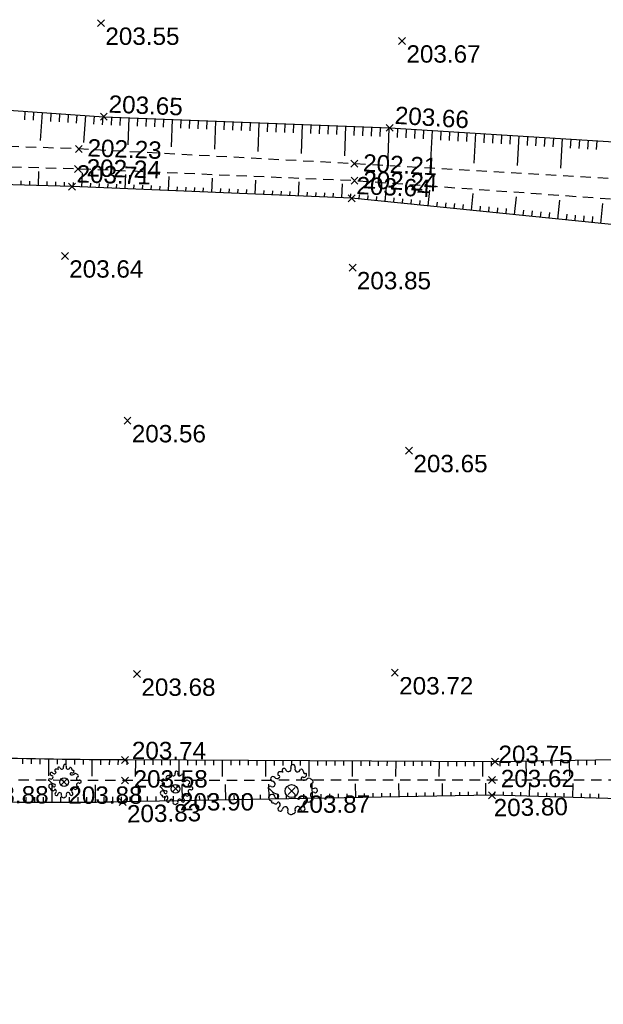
# Model space of a CAD drawing. Extents: x 1616800 to 1632437, y 2248456 to 2251974.
# Tile 270 of 399: x 1618258 to 1618292, y 2251466 to 2251522. Entities that reach past the tile are written whole.
import ezdxf
from ezdxf.enums import TextEntityAlignment as Align

# ---------------------------------------------------------------- set-up
doc = ezdxf.new("R2010")
doc.units = 0
doc.header["$LTSCALE"] = 2
doc.header["$PDMODE"] = 3
doc.header["$PDSIZE"] = 0.2
doc.linetypes.add('CONTINU', pattern=[0])
doc.linetypes.add('FOSSE', pattern=[0.5, 0.3, -0.2])
doc.layers.get('0').update_dxf_attribs({"linetype": 'CONTINUOUS'})
for name, color, linetype in [('X-PTS TOPO-TEXTE TOPOALT', 8, 'CONTINUOUS'), ('X-PTS TOPO-TOPOPOINT', 8, 'CONTINUOUS'), ('Y-FDP TOPO-TOP_AXE_FOSSE', 8, 'CONTINUOUS'), ('Y-FDP TOPO-TOP_BARBULE', 8, 'CONTINUOUS'), ('Y-FDP TOPO-TOP_TALUS', 8, 'CONTINUOUS'), ('Y-FDP TOPO-TOP_VEGETATION_symb', 8, 'CONTINUOUS')]:
    doc.layers.add(name, color=color, linetype=linetype)
doc.styles.get("Standard").update_dxf_attribs({"font": 'arial.ttf'})

# ---------------------------------------------------------------- blocks, each defined once
blk = doc.blocks.new('TCPOINT_2')
at = {"color": 0}
blk.add_point((0, 0), dxfattribs=at)
at = {"layer": 'X-PTS TOPO-TEXTE TOPOALT'}
blk.add_attdef('ALT', (0.25, 0.25), '', height=0.75, dxfattribs=at)
blk = doc.blocks.new('TCPOINT')
at = {"color": 0}
blk.add_point((0, 0), dxfattribs=at)
at = {"layer": 'X-PTS TOPO-TEXTE TOPOALT'}
blk.add_attdef('ALT', text='', height=0.75, dxfattribs=at).set_placement((0.25, -0.25), align=Align.TOP_LEFT)
blk = doc.blocks.new('TCPOINT_C')
at = {"color": 0}
blk.add_point((0, 0), dxfattribs=at)
at = {"layer": 'X-PTS TOPO-TEXTE TOPOALT'}
blk.add_attdef('ALT', text='', height=0.75, dxfattribs=at).set_placement((0.5, 0.09), align=Align.MIDDLE_LEFT)
blk = doc.blocks.new('Arbre composé')
for centre, major_axis, start_param, end_param in [((-0.29, 0.794), (0.0543, 0.0543), 6.27112, 9.712496), ((-0.128, 0.856), (0.0756, 0.0756), 2.437811, 4.160139), ((-0.128, 0.856), (-0.0756, 0.0756), 2.589343, 4.311671), ((0.053, 0.929), (-0.0621, 0.0621), -0.814049, 1.170078), ((0.053, 0.929), (0.0621, 0.0621), 5.055805, 7.039932), ((0.229, 0.846), (-0.0756, 0.0756), 0.343416, 2.065744), ((0.229, 0.846), (0.0756, 0.0756), 3.63654, 5.358868), ((0.366, 0.751), (0.0611, 0.0611), 5.442007, 7.443818), ((-0.72, 0.469), (-0.0621, 0.0621), 0.261799, 2.245927), ((-0.72, 0.469), (-0.0621, 0.0621), 4.560857, 6.544985), ((-0.741, 0.276), (0.0756, 0.0756), 5.235988, 6.958316), ((-0.563, 0.585), (-0.0756, 0.0756), 1.419265, 3.141593), ((-0.447, 0.666), (-0.0621, 0.0621), -0.261799, 1.722328), ((-0.5, 0.551), (-0.031, 0.031), 2.648002, 5.490599), ((-0.44, 0.401), (-0.243, 0.243), -1.12231, -0.636034), ((0.419, 0.476), (-0.0439, 0.0439), -1.123056, 1.960793), ((0.455, 0.647), (0.162, 0.162), 3.648866, 4.555851), ((0.479, 0.624), (-0.0687, 0.0687), 1.943234, 4.662706), ((0.509, 0.73), (0.0414, 0.0414), 2.084224, 4.724816), ((0.66, 0.41), (0.0621, 0.0621), 6.021386, 8.005513), ((0.721, 0.35), (-0.0738, 0.0738), 3.545603, 5.353199), ((-0.819, 0.097), (0.0621, 0.0621), 0.372067, 2.356194), ((-0.924, -0.062), (-0.114, 0.114), 4.443451, 5.394658), ((-0.741, 0.276), (-0.0756, 0.0756), 1.942863, 3.665191), ((-0.504, 0.247), (-0.256, 0.256), 1.472466, 2.237887), ((0, 0), (0.177, 0.177), 5.497787, 11.780972), ((0.83, 0.205), (-0.0756, 0.0756), -0.67513, 1.047198), ((0.83, 0.205), (0.0756, 0.0756), 2.617994, 4.340322), ((0.908, 0.027), (0.0621, 0.0621), 5.497787, 7.481914), ((0.908, 0.027), (-0.0621, 0.0621), 1.942863, 3.926991), ((-0.761, -0.25), (-0.0867, 0.0867), 3.947739, 8.650944), ((-0.729, -0.409), (-0.0339, 0.0339), -0.091877, 2.941892), ((-0.574, -0.193), (0.0595, 0.0595), 3.060826, 6.736019), ((0.547, -0.454), (-0.0565, 0.0565), -1.34685, 0.669035), ((0.83, -0.152), (0.0756, 0.0756), 2.094395, 3.816723), ((0.83, -0.152), (-0.0756, 0.0756), -1.198729, 0.523599), ((0.739, -0.292), (0.0611, 0.0611), 3.899862, 5.901673), ((-0.625, -0.407), (-0.0621, 0.0621), 1.280346, 3.264473), ((-0.512, -0.463), (0.031, 0.031), 5.760943, 8.603541), ((-0.437, -0.685), (0.0621, 0.0621), 1.390613, 3.374741), ((-0.547, -0.525), (0.0756, 0.0756), 4.532206, 6.254534), ((-0.437, -0.685), (0.0621, 0.0621), 3.374741, 5.358868), ((-0.244, -0.712), (0.0756, 0.0756), 0.494947, 2.217275), ((-0.244, -0.712), (-0.0756, 0.0756), 3.485009, 5.207336), ((0.056, -0.777), (-0.0621, 0.0621), 2.356194, 4.340322), ((0.234, -0.699), (-0.0756, 0.0756), -0.523599, 1.198729), ((0.234, -0.699), (0.0756, 0.0756), 5.608055, 7.330383), ((0.428, -0.677), (-0.0621, 0.0621), 0.895666, 2.879793), ((0.543, -0.52), (-0.0756, 0.0756), 0, 1.722328), ((0.428, -0.677), (-0.0621, 0.0621), 2.879793, 4.863921), ((0.66, -0.334), (-0.0621, 0.0621), 1.419265, 3.403392), ((-0.068, -0.795), (0.0621, 0.0621), 1.914212, 3.89834), ((-0.018, -0.801), (0.069, 0.069), 3.361879, 4.78249)]:
    blk.add_ellipse(centre, major_axis=major_axis, ratio=1, start_param=start_param, end_param=end_param)

msp = doc.modelspace()

# ---------------------------------------------------------------- linework, layer by layer
at = {"layer": 'Y-FDP TOPO-TOP_AXE_FOSSE', "linetype": 'FOSSE', "elevation": 201.34, "flags": 128}
for points in [[(1618355.2226, 2251509.778), (1618350.5176, 2251512.426), (1618338.2676, 2251511.522), (1618326.6046, 2251512.662), (1618311.1626, 2251512.362), (1618295.3906, 2251513.163), (1618277.4086, 2251514.194), (1618261.5316, 2251515.05), (1618244.4116, 2251515.657), (1618231.3136, 2251517.128), (1618212.6086, 2251517.505), (1618193.5646, 2251517.545), (1618178.2696, 2251517.781), (1618159.3286, 2251517.343), (1618137.2536, 2251516.031), (1618128.9686, 2251514.335), (1618112.8236, 2251509.235), (1618098.5046, 2251503.697), (1618085.0266, 2251498.014)], [(1618354.8056, 2251508.803), (1618349.8726, 2251510.579), (1618338.0986, 2251510.157), (1618325.6466, 2251510.931), (1618311.1146, 2251511.164), (1618295.0476, 2251511.946), (1618277.4166, 2251513.214), (1618261.4786, 2251513.895), (1618244.5606, 2251514.386), (1618231.6336, 2251515.978), (1618212.6496, 2251515.981), (1618193.5496, 2251516.442), (1618178.1656, 2251516.697), (1618159.3356, 2251516.241), (1618137.5336, 2251514.851), (1618129.1146, 2251513.005), (1618113.3476, 2251508.019), (1618098.9206, 2251502.138), (1618085.8126, 2251496.752)]]:
    msp.add_lwpolyline(points, dxfattribs=at)
msp.add_lwpolyline([(1618374.6256, 2251478.663), (1618370.4516, 2251478.252), (1618352.4916, 2251478.467), (1618336.3136, 2251478.83), (1618318.2516, 2251478.822), (1618303.0556, 2251478.691), (1618285.3466, 2251478.69), (1618264.1886, 2251478.665, -0.0077121), (1618247.7476, 2251478.899), (1618228.3256, 2251475.294), (1618214.9116, 2251471.457), (1618198.2956, 2251467.185)], format="xyb", dxfattribs=at)
at = {"layer": 'Y-FDP TOPO-TOP_BARBULE'}
for p, q in [((1618258.4283, 2251517.2224), (1618258.3936, 2251516.7286)), ((1618258.9271, 2251517.1873), (1618258.8927, 2251516.6977)), ((1618259.4259, 2251517.1523), (1618259.3122, 2251515.5342)), ((1618259.9246, 2251517.1172), (1618259.8908, 2251516.636)), ((1618260.4234, 2251517.0822), (1618260.3899, 2251516.6051)), ((1618260.9222, 2251517.0471), (1618260.889, 2251516.5742)), ((1618261.421, 2251517.0121), (1618261.388, 2251516.5433)), ((1618261.9197, 2251516.977), (1618261.8106, 2251515.4246)), ((1618262.4185, 2251516.942), (1618262.3859, 2251516.4782)), ((1618262.9173, 2251516.907), (1618262.8848, 2251516.4451)), ((1618263.4168, 2251516.8859), (1618263.3989, 2251516.4218)), ((1618263.9164, 2251516.8665), (1618263.8984, 2251516.4007)), ((1618264.4161, 2251516.8472), (1618264.3558, 2251515.2883)), ((1618264.9157, 2251516.8279), (1618264.8975, 2251516.3584)), ((1618265.4153, 2251516.8086), (1618265.3971, 2251516.3373)), ((1618265.9149, 2251516.7893), (1618265.8966, 2251516.3161)), ((1618266.4146, 2251516.77), (1618266.3962, 2251516.295)), ((1618266.9142, 2251516.7506), (1618266.8527, 2251515.1613)), ((1618267.4138, 2251516.7313), (1618267.3953, 2251516.2527)), ((1618267.9134, 2251516.712), (1618267.8949, 2251516.2315)), ((1618268.4131, 2251516.6927), (1618268.3944, 2251516.2104)), ((1618268.9127, 2251516.6734), (1618268.894, 2251516.1893)), ((1618269.4123, 2251516.6541), (1618269.3497, 2251515.0343)), ((1618269.9119, 2251516.6347), (1618269.8931, 2251516.147)), ((1618270.4116, 2251516.6154), (1618270.3926, 2251516.1258)), ((1618270.9112, 2251516.5961), (1618270.8922, 2251516.1047)), ((1618271.4108, 2251516.5768), (1618271.3918, 2251516.0835)), ((1618271.9105, 2251516.5575), (1618271.8466, 2251514.9073)), ((1618272.4101, 2251516.5381), (1618272.3909, 2251516.0413)), ((1618272.9097, 2251516.5188), (1618272.8904, 2251516.0201)), ((1618273.4093, 2251516.4995), (1618273.39, 2251515.999)), ((1618273.909, 2251516.4802), (1618273.8895, 2251515.9778)), ((1618274.4086, 2251516.4609), (1618274.3436, 2251514.7803)), ((1618274.9082, 2251516.4416), (1618274.8886, 2251515.9356)), ((1618275.4078, 2251516.4222), (1618275.3882, 2251515.9144)), ((1618275.9075, 2251516.4029), (1618275.8878, 2251515.8933)), ((1618276.4071, 2251516.3836), (1618276.3873, 2251515.8721)), ((1618276.9067, 2251516.3643), (1618276.8406, 2251514.6533)), ((1618277.4063, 2251516.345), (1618277.3864, 2251515.8298)), ((1618277.906, 2251516.3256), (1618277.886, 2251515.8084)), ((1618278.4056, 2251516.3063), (1618278.3855, 2251515.7868)), ((1618278.9052, 2251516.287), (1618278.8851, 2251515.7653)), ((1618279.4049, 2251516.2677), (1618279.3373, 2251514.521)), ((1618279.9039, 2251516.2375), (1618279.8712, 2251515.7146)), ((1618280.403, 2251516.2063), (1618280.3703, 2251515.684)), ((1618280.902, 2251516.1751), (1618280.8693, 2251515.6534)), ((1618281.401, 2251516.1439), (1618281.3684, 2251515.6228)), ((1618281.9, 2251516.1127), (1618281.7915, 2251514.3779)), ((1618282.3991, 2251516.0815), (1618282.3665, 2251515.5617)), ((1618282.8981, 2251516.0502), (1618282.8656, 2251515.5311)), ((1618283.3971, 2251516.019), (1618283.3647, 2251515.5005)), ((1618283.8961, 2251515.9878), (1618283.8637, 2251515.4699)), ((1618284.3952, 2251515.9566), (1618284.2873, 2251514.2322)), ((1618284.8942, 2251515.9254), (1618284.8619, 2251515.4087)), ((1618285.3932, 2251515.8942), (1618285.3609, 2251515.3781)), ((1618285.8922, 2251515.863), (1618285.86, 2251515.3475)), ((1618286.3913, 2251515.8318), (1618286.359, 2251515.3169)), ((1618286.8903, 2251515.8005), (1618286.7831, 2251514.0865)), ((1618287.3893, 2251515.7693), (1618287.3572, 2251515.2558)), ((1618287.8883, 2251515.7381), (1618287.8562, 2251515.2252)), ((1618288.3873, 2251515.7069), (1618288.3553, 2251515.1946)), ((1618288.8864, 2251515.6757), (1618288.8544, 2251515.164)), ((1618289.3854, 2251515.6445), (1618289.2788, 2251513.9409)), ((1618289.8844, 2251515.6133), (1618289.8525, 2251515.1028)), ((1618290.3834, 2251515.582), (1618290.3516, 2251515.0722)), ((1618290.8825, 2251515.5508), (1618290.8506, 2251515.0416)), ((1618291.3815, 2251515.5196), (1618291.3497, 2251515.011)), ((1618259.2067, 2251512.9313), (1618259.2299, 2251513.7543)), ((1618261.7054, 2251512.8534), (1618261.7395, 2251513.6775)), ((1618264.2033, 2251512.7502), (1618264.2372, 2251513.5714)), ((1618266.7012, 2251512.6469), (1618266.735, 2251513.4654)), ((1618258.2071, 2251512.9595), (1618258.214, 2251513.2066)), ((1618258.7069, 2251512.9454), (1618258.7138, 2251513.1924)), ((1618259.7065, 2251512.9173), (1618259.7134, 2251513.1641)), ((1618260.2063, 2251512.9032), (1618260.2132, 2251513.1499)), ((1618260.7061, 2251512.8891), (1618260.713, 2251513.1357)), ((1618261.2059, 2251512.874), (1618261.216, 2251513.1207)), ((1618262.205, 2251512.8327), (1618262.2152, 2251513.0798)), ((1618262.7046, 2251512.8121), (1618262.7148, 2251513.059)), ((1618263.2041, 2251512.7914), (1618263.2143, 2251513.0382)), ((1618263.7037, 2251512.7708), (1618263.7139, 2251513.0174)), ((1618264.7029, 2251512.7295), (1618264.713, 2251512.9757)), ((1618265.2024, 2251512.7089), (1618265.2126, 2251512.9549)), ((1618265.702, 2251512.6882), (1618265.7122, 2251512.9341)), ((1618266.2016, 2251512.6676), (1618266.2117, 2251512.9133)), ((1618267.2007, 2251512.6263), (1618267.2109, 2251512.8717)), ((1618267.7003, 2251512.6057), (1618267.7104, 2251512.8509)), ((1618269.199, 2251512.5437), (1618269.2327, 2251513.3594)), ((1618271.6969, 2251512.4405), (1618271.7305, 2251513.2534)), ((1618274.1948, 2251512.3373), (1618274.2282, 2251513.1474)), ((1618276.6926, 2251512.2341), (1618276.726, 2251513.0413)), ((1618279.1824, 2251512.0162), (1618279.2682, 2251512.8667)), ((1618268.1999, 2251512.585), (1618268.21, 2251512.8301)), ((1618268.6995, 2251512.5644), (1618268.7096, 2251512.8092)), ((1618269.6986, 2251512.5231), (1618269.7087, 2251512.7676)), ((1618270.1982, 2251512.5025), (1618270.2083, 2251512.7468)), ((1618270.6978, 2251512.4818), (1618270.7078, 2251512.726)), ((1618271.1973, 2251512.4612), (1618271.2074, 2251512.7052)), ((1618272.1965, 2251512.4199), (1618272.2065, 2251512.6636)), ((1618272.6961, 2251512.3992), (1618272.7061, 2251512.6428)), ((1618273.1956, 2251512.3786), (1618273.2057, 2251512.6219)), ((1618273.6952, 2251512.358), (1618273.7052, 2251512.6011)), ((1618274.6943, 2251512.3167), (1618274.7044, 2251512.5595)), ((1618275.1939, 2251512.296), (1618275.2039, 2251512.5387)), ((1618275.6935, 2251512.2754), (1618275.7035, 2251512.5179)), ((1618276.1931, 2251512.2547), (1618276.2031, 2251512.4971)), ((1618277.1922, 2251512.2135), (1618277.2022, 2251512.4555)), ((1618277.6899, 2251512.1668), (1618277.7146, 2251512.4116)), ((1618278.1874, 2251512.1166), (1618278.2125, 2251512.3649)), ((1618278.6849, 2251512.0664), (1618278.7103, 2251512.3181)), ((1618281.6697, 2251511.7652), (1618281.7613, 2251512.673)), ((1618284.1571, 2251511.5143), (1618284.2545, 2251512.4792)), ((1618286.6445, 2251511.2633), (1618286.7476, 2251512.2855)), ((1618279.6798, 2251511.966), (1618279.7059, 2251512.2246)), ((1618280.1773, 2251511.9158), (1618280.2037, 2251512.1778)), ((1618280.6748, 2251511.8656), (1618280.7016, 2251512.1311)), ((1618281.1723, 2251511.8154), (1618281.1994, 2251512.0843)), ((1618282.1672, 2251511.715), (1618282.195, 2251511.9908)), ((1618282.6647, 2251511.6648), (1618282.6928, 2251511.944)), ((1618283.1622, 2251511.6147), (1618283.1907, 2251511.8973)), ((1618283.6596, 2251511.5645), (1618283.6885, 2251511.8505)), ((1618284.6546, 2251511.4641), (1618284.6841, 2251511.757)), ((1618289.1318, 2251511.0123), (1618289.2408, 2251512.0918)), ((1618291.6192, 2251510.7614), (1618291.7339, 2251511.8981)), ((1618285.1521, 2251511.4139), (1618285.182, 2251511.7102)), ((1618285.6495, 2251511.3637), (1618285.6798, 2251511.6635)), ((1618286.147, 2251511.3135), (1618286.1776, 2251511.6167)), ((1618287.1419, 2251511.2131), (1618287.1732, 2251511.5232)), ((1618287.6394, 2251511.1629), (1618287.6711, 2251511.4765)), ((1618288.1369, 2251511.1127), (1618288.1689, 2251511.4297)), ((1618288.6344, 2251511.0625), (1618288.6667, 2251511.3829)), ((1618289.6293, 2251510.9621), (1618289.6623, 2251511.2894)), ((1618290.1268, 2251510.912), (1618290.1602, 2251511.2427)), ((1618290.6243, 2251510.8618), (1618290.658, 2251511.1959)), ((1618291.1217, 2251510.8116), (1618291.1558, 2251511.1491)), ((1618258.2908, 2251479.9207), (1618258.285, 2251479.6286)), ((1618258.7907, 2251479.9112), (1618258.7853, 2251479.6206)), ((1618259.2906, 2251479.9022), (1618259.2857, 2251479.613)), ((1618259.7906, 2251479.8939), (1618259.7752, 2251478.9338)), ((1618260.2905, 2251479.8862), (1618260.2863, 2251479.5993)), ((1618260.7905, 2251479.8792), (1618260.7866, 2251479.5931)), ((1618261.2904, 2251479.8728), (1618261.2869, 2251479.5875)), ((1618261.7904, 2251479.867), (1618261.7873, 2251479.5823)), ((1618262.2904, 2251479.8618), (1618262.2812, 2251478.9143)), ((1618262.7903, 2251479.8573), (1618262.788, 2251479.5734)), ((1618263.2903, 2251479.8534), (1618263.2883, 2251479.5696)), ((1618263.7903, 2251479.8502), (1618263.7887, 2251479.5664)), ((1618264.2903, 2251479.8475), (1618264.2889, 2251479.5638)), ((1618264.7903, 2251479.8451), (1618264.7857, 2251478.9016)), ((1618265.2903, 2251479.8427), (1618265.2889, 2251479.5603)), ((1618265.7903, 2251479.8402), (1618265.7889, 2251479.5586)), ((1618266.2903, 2251479.8378), (1618266.2889, 2251479.5569)), ((1618266.7903, 2251479.8353), (1618266.7889, 2251479.5552)), ((1618267.2903, 2251479.8329), (1618267.2857, 2251478.9015)), ((1618267.7903, 2251479.8305), (1618267.7889, 2251479.5518)), ((1618268.2903, 2251479.828), (1618268.2889, 2251479.5501)), ((1618268.7903, 2251479.8256), (1618268.7889, 2251479.5483)), ((1618269.2903, 2251479.8231), (1618269.2889, 2251479.5466)), ((1618269.7903, 2251479.8207), (1618269.7858, 2251478.9014)), ((1618270.2902, 2251479.8183), (1618270.2889, 2251479.5432)), ((1618270.7902, 2251479.8158), (1618270.7889, 2251479.5415)), ((1618271.2902, 2251479.8134), (1618271.2889, 2251479.5398)), ((1618271.7902, 2251479.8109), (1618271.7889, 2251479.5381)), ((1618272.2902, 2251479.8085), (1618272.2858, 2251478.9014)), ((1618272.7902, 2251479.8061), (1618272.7889, 2251479.5346)), ((1618273.2902, 2251479.8036), (1618273.2889, 2251479.5329)), ((1618273.7902, 2251479.8012), (1618273.7889, 2251479.5312)), ((1618274.2902, 2251479.7987), (1618274.2889, 2251479.5295)), ((1618274.7902, 2251479.7963), (1618274.7858, 2251478.9013)), ((1618275.2902, 2251479.7939), (1618275.2889, 2251479.5261)), ((1618275.7902, 2251479.7914), (1618275.7889, 2251479.5244)), ((1618276.2902, 2251479.789), (1618276.2889, 2251479.5226)), ((1618276.7902, 2251479.7865), (1618276.7889, 2251479.5209)), ((1618277.2902, 2251479.7841), (1618277.2859, 2251478.9012)), ((1618277.7902, 2251479.7817), (1618277.7889, 2251479.5175)), ((1618278.2901, 2251479.7792), (1618278.2889, 2251479.5158)), ((1618278.7901, 2251479.7768), (1618278.7889, 2251479.5141)), ((1618279.2901, 2251479.7743), (1618279.2889, 2251479.5124)), ((1618279.7901, 2251479.7719), (1618279.7859, 2251478.9011)), ((1618280.2901, 2251479.7695), (1618280.2889, 2251479.5089)), ((1618280.7901, 2251479.767), (1618280.7889, 2251479.5072)), ((1618281.2901, 2251479.7646), (1618281.2888, 2251479.5055)), ((1618281.7901, 2251479.7621), (1618281.7888, 2251479.5038)), ((1618282.2901, 2251479.7597), (1618282.2859, 2251478.901)), ((1618282.7901, 2251479.7573), (1618282.7888, 2251479.5004)), ((1618283.2901, 2251479.7548), (1618283.2888, 2251479.4987)), ((1618283.7901, 2251479.7524), (1618283.7888, 2251479.497)), ((1618284.2901, 2251479.7499), (1618284.2888, 2251479.4952)), ((1618284.7901, 2251479.7475), (1618284.7859, 2251478.901)), ((1618285.2901, 2251479.7451), (1618285.2888, 2251479.4918)), ((1618285.79, 2251479.7487), (1618285.7942, 2251479.4946)), ((1618286.29, 2251479.757), (1618286.2942, 2251479.5009)), ((1618286.7899, 2251479.7652), (1618286.7942, 2251479.5072)), ((1618287.2898, 2251479.7735), (1618287.3041, 2251478.9068)), ((1618287.7898, 2251479.7817), (1618287.7941, 2251479.5197)), ((1618288.2897, 2251479.79), (1618288.294, 2251479.526)), ((1618288.7896, 2251479.7982), (1618288.794, 2251479.5323)), ((1618289.2895, 2251479.8065), (1618289.294, 2251479.5386)), ((1618289.7895, 2251479.8148), (1618289.8043, 2251478.9152)), ((1618290.2894, 2251479.823), (1618290.2939, 2251479.5512)), ((1618290.7893, 2251479.8313), (1618290.7939, 2251479.5574)), ((1618291.2893, 2251479.8395), (1618291.2938, 2251479.5637)), ((1618259.9974, 2251477.3929), (1618259.9987, 2251478.4324)), ((1618262.4974, 2251477.4047), (1618262.4865, 2251478.4218)), ((1618264.997, 2251477.4441), (1618264.9794, 2251478.4216)), ((1618267.4966, 2251477.4893), (1618267.4796, 2251478.433)), ((1618269.9962, 2251477.5345), (1618269.9798, 2251478.4444)), ((1618272.4958, 2251477.5797), (1618272.48, 2251478.4558)), ((1618274.9954, 2251477.6249), (1618274.9802, 2251478.4672)), ((1618277.495, 2251477.6701), (1618277.4804, 2251478.4786)), ((1618279.9946, 2251477.7153), (1618279.9806, 2251478.49)), ((1618282.4942, 2251477.7605), (1618282.4808, 2251478.5014)), ((1618284.9938, 2251477.8057), (1618284.981, 2251478.5128)), ((1618287.4928, 2251477.7501), (1618287.5144, 2251478.5021)), ((1618289.9918, 2251477.6783), (1618290.0151, 2251478.4879)), ((1618258.4974, 2251477.4001), (1618258.5001, 2251477.7126)), ((1618258.9974, 2251477.3965), (1618258.9993, 2251477.7091)), ((1618259.4974, 2251477.3941), (1618259.4985, 2251477.7065)), ((1618260.4974, 2251477.3929), (1618260.497, 2251477.7039)), ((1618260.9974, 2251477.394), (1618260.9963, 2251477.704)), ((1618261.4974, 2251477.3964), (1618261.4956, 2251477.7051)), ((1618261.9974, 2251477.3999), (1618261.9948, 2251477.707)), ((1618262.9973, 2251477.4106), (1618262.9934, 2251477.7135)), ((1618263.4973, 2251477.4177), (1618263.4926, 2251477.7182)), ((1618263.9972, 2251477.426), (1618263.9919, 2251477.7237)), ((1618264.4971, 2251477.4351), (1618264.4918, 2251477.7303)), ((1618265.497, 2251477.4532), (1618265.4917, 2251477.7444)), ((1618265.9969, 2251477.4622), (1618265.9916, 2251477.7514)), ((1618266.4968, 2251477.4712), (1618266.4916, 2251477.7584)), ((1618266.9967, 2251477.4803), (1618266.9916, 2251477.7654)), ((1618267.9965, 2251477.4984), (1618267.9915, 2251477.7794)), ((1618268.4965, 2251477.5074), (1618268.4914, 2251477.7864)), ((1618268.9964, 2251477.5164), (1618268.9914, 2251477.7935)), ((1618269.4963, 2251477.5255), (1618269.4913, 2251477.8005)), ((1618270.4961, 2251477.5436), (1618270.4912, 2251477.8145)), ((1618270.9961, 2251477.5526), (1618270.9912, 2251477.8215)), ((1618271.496, 2251477.5616), (1618271.4911, 2251477.8285)), ((1618271.9959, 2251477.5707), (1618271.9911, 2251477.8355)), ((1618272.9957, 2251477.5888), (1618272.991, 2251477.8496)), ((1618273.4956, 2251477.5978), (1618273.491, 2251477.8566)), ((1618273.9956, 2251477.6068), (1618273.9909, 2251477.8636)), ((1618274.4955, 2251477.6159), (1618274.4909, 2251477.8706)), ((1618275.4953, 2251477.634), (1618275.4908, 2251477.8846)), ((1618275.9952, 2251477.643), (1618275.9907, 2251477.8916)), ((1618276.4952, 2251477.652), (1618276.4907, 2251477.8986)), ((1618276.9951, 2251477.6611), (1618276.9907, 2251477.9057)), ((1618277.9949, 2251477.6792), (1618277.9906, 2251477.9197)), ((1618278.4948, 2251477.6882), (1618278.4905, 2251477.9267)), ((1618278.9947, 2251477.6972), (1618278.9905, 2251477.9337)), ((1618279.4947, 2251477.7063), (1618279.4904, 2251477.9407)), ((1618280.4945, 2251477.7244), (1618280.4903, 2251477.9547)), ((1618280.9944, 2251477.7334), (1618280.9903, 2251477.9618)), ((1618281.4943, 2251477.7424), (1618281.4902, 2251477.9688)), ((1618281.9943, 2251477.7515), (1618281.9902, 2251477.9758)), ((1618282.9941, 2251477.7696), (1618282.9901, 2251477.9898)), ((1618283.494, 2251477.7786), (1618283.4901, 2251477.9968)), ((1618283.9939, 2251477.7876), (1618283.99, 2251478.0038)), ((1618284.4938, 2251477.7967), (1618284.49, 2251478.0108)), ((1618285.4936, 2251477.8076), (1618285.4997, 2251478.0194)), ((1618285.9934, 2251477.7932), (1618285.9996, 2251478.0085)), ((1618286.4932, 2251477.7789), (1618286.4995, 2251477.9976)), ((1618286.993, 2251477.7645), (1618286.9994, 2251477.9866)), ((1618287.9926, 2251477.7358), (1618287.9992, 2251477.9648)), ((1618288.4924, 2251477.7214), (1618288.4991, 2251477.9539)), ((1618288.9922, 2251477.707), (1618288.999, 2251477.943)), ((1618289.492, 2251477.6927), (1618289.4989, 2251477.9321)), ((1618290.4916, 2251477.6639), (1618290.4987, 2251477.9103)), ((1618290.9914, 2251477.6496), (1618290.9986, 2251477.8994)), ((1618291.4912, 2251477.6352), (1618291.4984, 2251477.8884))]:
    msp.add_line(p, q, dxfattribs=at)
at = {"layer": 'Y-FDP TOPO-TOP_TALUS', "linetype": 'CONTINU', "elevation": 201.34, "flags": 128}
for points in [[(1618081.0706, 2251497.688), (1618091.4756, 2251503.424), (1618104.2196, 2251507.444), (1618115.4646, 2251512.364), (1618126.6726, 2251514.982), (1618136.2346, 2251516.835), (1618138.9276, 2251518.305), (1618155.2106, 2251520.121), (1618168.0416, 2251519.698), (1618183.6686, 2251519.303), (1618198.6936, 2251518.911), (1618215.3066, 2251519.044), (1618230.3686, 2251518.608), (1618247.3316, 2251518.002), (1618262.9736, 2251516.903), (1618279.4486, 2251516.266), (1618296.3476, 2251515.209), (1618313.8416, 2251514.468), (1618330.0146, 2251513.73), (1618346.2456, 2251513.67, -0.0429542), (1618351.9066, 2251513.161), (1618356.1446, 2251511.067), (1618356.1536, 2251510.067)], [(1618374.6256, 2251478.663), (1618370.1696, 2251479.838), (1618352.2846, 2251479.784), (1618336.1396, 2251480.305), (1618317.7326, 2251480.206), (1618302.8816, 2251480.031), (1618285.5056, 2251479.744), (1618264.1936, 2251479.848, -0.0104347), (1618247.6816, 2251480.273), (1618227.8166, 2251476.914), (1618214.9196, 2251473.158), (1618197.7796, 2251468.663)], [(1618374.6256, 2251478.663), (1618370.7666, 2251476.968), (1618352.5806, 2251477.208), (1618336.8086, 2251477.318), (1618318.7416, 2251477.524), (1618303.3266, 2251477.295), (1618285.3406, 2251477.812), (1618264.0506, 2251477.427, -0.019111), (1618248.0506, 2251477.749), (1618228.7206, 2251473.771), (1618215.0536, 2251469.882), (1618199.1916, 2251465.772)]]:
    msp.add_lwpolyline(points, format="xyb", dxfattribs=at)
msp.add_lwpolyline([(1618353.8996, 2251507.385), (1618349.5086, 2251508.38), (1618337.9746, 2251508.579), (1618326.6246, 2251509.943), (1618311.4346, 2251509.894), (1618294.6756, 2251510.453), (1618277.2516, 2251512.211), (1618261.1336, 2251512.877), (1618244.1146, 2251513.357), (1618231.5876, 2251514.661), (1618212.4326, 2251514.939), (1618193.6916, 2251515.263), (1618177.9216, 2251515.418), (1618159.8516, 2251515.037), (1618138.0216, 2251513.327), (1618129.5686, 2251511.677), (1618114.0446, 2251506.711), (1618099.2836, 2251500.376), (1618086.7746, 2251494.915)], dxfattribs=at)

# ---------------------------------------------------------------- block references
at = {"layer": 'X-PTS TOPO-TOPOPOINT'}
ref = msp.add_blockref('TCPOINT', (1618262.8116, 2251522.295, 203.55), dxfattribs=at)
ref.add_attrib('ALT', '203.55', dxfattribs={"layer": 'X-PTS TOPO-TEXTE TOPOALT', "height": 1, "rotation": 360}).set_placement((1618263.0616, 2251522.045, 203.55), align=Align.TOP_LEFT)
ref = msp.add_blockref('TCPOINT', (1618280.1606, 2251521.271, 203.67), dxfattribs=at)
ref.add_attrib('ALT', '203.67', dxfattribs={"layer": 'X-PTS TOPO-TEXTE TOPOALT', "height": 1, "rotation": 0}).set_placement((1618280.4106, 2251521.021, 203.67), align=Align.TOP_LEFT)
ref = msp.add_blockref('TCPOINT_2', (1618262.9736, 2251516.903, 203.65), dxfattribs=dict(at, rotation=357.7857822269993))
ref.add_attrib('ALT', '203.65', (1618263.2331, 2251517.1432, 203.65), dxfattribs={"layer": 'X-PTS TOPO-TEXTE TOPOALT', "height": 1, "rotation": 357.78578})
ref = msp.add_blockref('TCPOINT_2', (1618279.4486, 2251516.266, 203.66), dxfattribs=dict(at, rotation=356.4209216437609))
ref.add_attrib('ALT', '203.66', (1618279.7137, 2251516.4999, 203.66), dxfattribs={"layer": 'X-PTS TOPO-TEXTE TOPOALT', "height": 1, "rotation": 356.42092})
ref = msp.add_blockref('TCPOINT_C', (1618261.5316, 2251515.05, 202.23), dxfattribs=dict(at, rotation=357.9693940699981))
ref.add_attrib('ALT', '202.23', dxfattribs={"layer": 'X-PTS TOPO-TEXTE TOPOALT', "height": 1, "rotation": 357.96939}).set_placement((1618262.0345, 2251515.1222, 202.23), align=Align.MIDDLE_LEFT)
ref = msp.add_blockref('TCPOINT_C', (1618277.4086, 2251514.194, 202.21), dxfattribs=dict(at, rotation=356.9139164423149))
ref.add_attrib('ALT', '202.21', dxfattribs={"layer": 'X-PTS TOPO-TEXTE TOPOALT', "height": 1, "rotation": 356.91392}).set_placement((1618277.9127, 2251514.257, 202.21), align=Align.MIDDLE_LEFT)
ref = msp.add_blockref('TCPOINT_2', (1618261.1336, 2251512.877, 203.71), dxfattribs=dict(at, rotation=358.3844711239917))
ref.add_attrib('ALT', '203.71', (1618261.3905, 2251513.1199, 203.71), dxfattribs={"layer": 'X-PTS TOPO-TEXTE TOPOALT', "height": 1, "rotation": 358.38447})
ref = msp.add_blockref('TCPOINT_C', (1618261.4786, 2251513.895, 202.24), dxfattribs=dict(at, rotation=358.3376090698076))
ref.add_attrib('ALT', '202.24', dxfattribs={"layer": 'X-PTS TOPO-TEXTE TOPOALT', "height": 1, "rotation": 358.33761}).set_placement((1618261.981, 2251513.9705, 202.24), align=Align.MIDDLE_LEFT)
ref = msp.add_blockref('TCPOINT_2', (1618277.2516, 2251512.211, 203.64), dxfattribs=dict(at, rotation=357.6338692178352))
ref.add_attrib('ALT', '203.64', (1618277.5117, 2251512.4505, 203.64), dxfattribs={"layer": 'X-PTS TOPO-TEXTE TOPOALT', "height": 1, "rotation": 357.63387})
ref = msp.add_blockref('TCPOINT_C', (1618277.4166, 2251513.214, 202.24), dxfattribs=dict(at, rotation=357.5533502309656))
ref.add_attrib('ALT', '202.24', dxfattribs={"layer": 'X-PTS TOPO-TEXTE TOPOALT', "height": 1, "rotation": 357.55335}).set_placement((1618277.92, 2251513.2826, 202.24), align=Align.MIDDLE_LEFT)
ref = msp.add_blockref('TCPOINT', (1618260.7286, 2251508.885, 203.64), dxfattribs=at)
ref.add_attrib('ALT', '203.64', dxfattribs={"layer": 'X-PTS TOPO-TEXTE TOPOALT', "height": 1, "rotation": 360}).set_placement((1618260.9786, 2251508.635, 203.64), align=Align.TOP_LEFT)
ref = msp.add_blockref('TCPOINT', (1618277.3036, 2251508.213, 203.85), dxfattribs=at)
ref.add_attrib('ALT', '203.85', dxfattribs={"layer": 'X-PTS TOPO-TEXTE TOPOALT', "height": 1, "rotation": 0}).set_placement((1618277.5536, 2251507.963, 203.85), align=Align.TOP_LEFT)
ref = msp.add_blockref('TCPOINT', (1618264.3356, 2251499.396, 203.56), dxfattribs=at)
ref.add_attrib('ALT', '203.56', dxfattribs={"layer": 'X-PTS TOPO-TEXTE TOPOALT', "height": 1, "rotation": 360}).set_placement((1618264.5856, 2251499.146, 203.56), align=Align.TOP_LEFT)
ref = msp.add_blockref('TCPOINT', (1618280.5636, 2251497.674, 203.65), dxfattribs=at)
ref.add_attrib('ALT', '203.65', dxfattribs={"layer": 'X-PTS TOPO-TEXTE TOPOALT', "height": 1, "rotation": 360}).set_placement((1618280.8136, 2251497.424, 203.65), align=Align.TOP_LEFT)
ref = msp.add_blockref('TCPOINT', (1618279.7426, 2251484.873, 203.72), dxfattribs=at)
ref.add_attrib('ALT', '203.72', dxfattribs={"layer": 'X-PTS TOPO-TEXTE TOPOALT', "height": 1}).set_placement((1618279.9926, 2251484.623, 203.72), align=Align.TOP_LEFT)
ref = msp.add_blockref('TCPOINT', (1618264.8876, 2251484.793, 203.68), dxfattribs=at)
ref.add_attrib('ALT', '203.68', dxfattribs={"layer": 'X-PTS TOPO-TEXTE TOPOALT', "height": 1, "rotation": 360}).set_placement((1618265.1376, 2251484.543, 203.68), align=Align.TOP_LEFT)
ref = msp.add_blockref('TCPOINT', (1618264.1936, 2251479.848, 203.74), dxfattribs=dict(at, rotation=359.7204055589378))
ref.add_attrib('ALT', '203.74', dxfattribs={"layer": 'X-PTS TOPO-TEXTE TOPOALT', "height": 1, "rotation": 359.72041}).set_placement((1618264.5918, 2251480.8996, 203.74), align=Align.TOP_LEFT)
ref = msp.add_blockref('TCPOINT', (1618285.5056, 2251479.744, 203.75), dxfattribs=dict(at, rotation=359.7204055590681))
ref.add_attrib('ALT', '203.75', dxfattribs={"layer": 'X-PTS TOPO-TEXTE TOPOALT', "height": 1, "rotation": 359.72041}).set_placement((1618285.716, 2251480.6776, 203.75), align=Align.TOP_LEFT)
ref = msp.add_blockref('TCPOINT_C', (1618264.1886, 2251478.665, 203.58), dxfattribs=dict(at, rotation=0.0676997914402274))
ref.add_attrib('ALT', '203.58', dxfattribs={"layer": 'X-PTS TOPO-TEXTE TOPOALT', "height": 1, "rotation": 0.0677}).set_placement((1618264.6885, 2251478.7556, 203.58), align=Align.MIDDLE_LEFT)
ref = msp.add_blockref('TCPOINT_C', (1618285.3466, 2251478.69, 203.62), dxfattribs=dict(at, rotation=0.06770000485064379))
ref.add_attrib('ALT', '203.62', dxfattribs={"layer": 'X-PTS TOPO-TEXTE TOPOALT', "height": 1, "rotation": 0.0677}).set_placement((1618285.8465, 2251478.7806, 203.62), align=Align.MIDDLE_LEFT)
ref = msp.add_blockref('TCPOINT', (1618255.2686, 2251478.592, 203.88), dxfattribs=at)
ref.add_attrib('ALT', '203.88', dxfattribs={"layer": 'X-PTS TOPO-TEXTE TOPOALT', "height": 1}).set_placement((1618255.5186, 2251478.342, 203.88), align=Align.TOP_LEFT)
ref = msp.add_blockref('TCPOINT', (1618260.6796, 2251478.574, 203.88), dxfattribs=at)
ref.add_attrib('ALT', '203.88', dxfattribs={"layer": 'X-PTS TOPO-TEXTE TOPOALT', "height": 1, "rotation": 0}).set_placement((1618260.9296, 2251478.324, 203.88), align=Align.TOP_LEFT)
ref = msp.add_blockref('TCPOINT', (1618267.1086, 2251478.188, 203.9), dxfattribs=at)
ref.add_attrib('ALT', '203.90', dxfattribs={"layer": 'X-PTS TOPO-TEXTE TOPOALT', "height": 1}).set_placement((1618267.3586, 2251477.938, 203.9), align=Align.TOP_LEFT)
ref = msp.add_blockref('TCPOINT', (1618273.7946, 2251478.055, 203.87), dxfattribs=at)
ref.add_attrib('ALT', '203.87', dxfattribs={"layer": 'X-PTS TOPO-TEXTE TOPOALT', "height": 1}).set_placement((1618274.0446, 2251477.805, 203.87), align=Align.TOP_LEFT)
ref = msp.add_blockref('TCPOINT_2', (1618285.3406, 2251477.812, 203.8), dxfattribs=dict(at, rotation=1.036001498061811))
ref.add_attrib('ALT', '203.80', (1618285.4472, 2251476.5957, 203.8), dxfattribs={"layer": 'X-PTS TOPO-TEXTE TOPOALT', "height": 1, "rotation": 1.036})
ref = msp.add_blockref('TCPOINT_2', (1618264.0506, 2251477.427, 203.83), dxfattribs=dict(at, rotation=1.03600133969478))
ref.add_attrib('ALT', '203.83', (1618264.3155, 2251476.2424, 203.83), dxfattribs={"layer": 'X-PTS TOPO-TEXTE TOPOALT', "height": 1, "rotation": 1.036})
at = {"layer": 'Y-FDP TOPO-TOP_VEGETATION_symb'}
for p in [(1618260.6796, 2251478.574, 201.34), (1618267.1086, 2251478.188, 201.34)]:
    msp.add_blockref('Arbre composé', p, dxfattribs=at)
at = {"layer": 'Y-FDP TOPO-TOP_VEGETATION_symb', "xscale": 1.499999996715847, "yscale": 1.499999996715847}
msp.add_blockref('Arbre composé', (1618273.7946, 2251478.055, 201.34), dxfattribs=at)

doc.saveas('drawing.dxf')
